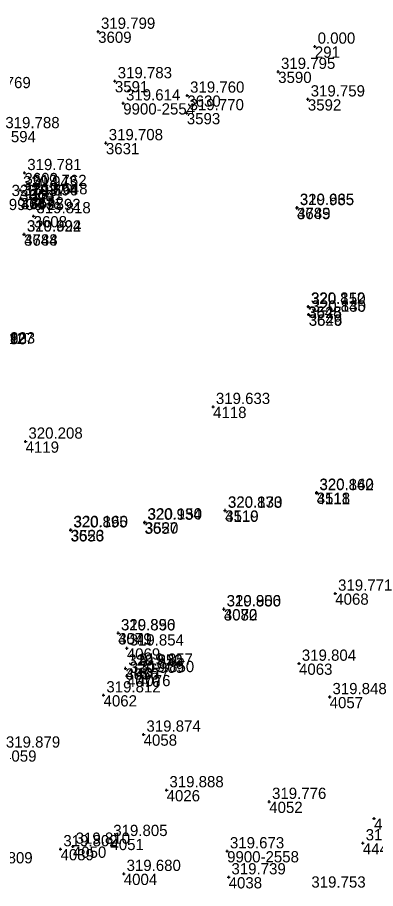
# Model space of a CAD drawing. Extents: x -829398 to -819400, y -1074439 to -1067977.
# Drawn here: x -820997.9 to -820959.6, y -1069956.1 to -1069863.1 of the extents above; entities that cross this region are included whole.
import ezdxf

# ---------------------------------------------------------------- set-up
doc = ezdxf.new("R2010")
doc.units = 0
for name, color, linetype in [('Vrstva 60', 7, 'Continuous'), ('Vrstva 61', 7, 'Continuous'), ('Čísla bodů_doměření_2012', 7, 'Continuous')]:
    doc.layers.add(name, color=color, linetype=linetype)

# ---------------------------------------------------------------- blocks, each defined once
blk = doc.blocks.new('BOD')
at = {"layer": 'Čísla bodů_doměření_2012'}
for p, q in [((-0.15, 0), (0.15, 0)), ((0, -0.15), (0, 0.15))]:
    blk.add_line(p, q, dxfattribs=at)

msp = doc.modelspace()

# ---------------------------------------------------------------- block references
at = {"layer": 'Vrstva 60'}
for p in [(-820989.259, -1069864.612), (-820989.259, -1069864.612), (-820966.1, -1069866.2), (-820970.018, -1069868.895), (-820970.018, -1069868.895), (-820987.47, -1069869.896), (-820987.47, -1069869.896), (-820979.732, -1069871.431), (-820979.732, -1069871.431), (-820966.848, -1069871.838), (-820966.848, -1069871.838), (-820986.582, -1069872.265), (-820979.784, -1069873.307), (-820979.784, -1069873.307), (-820988.431, -1069876.51), (-820988.431, -1069876.51), (-820997.137, -1069879.703), (-820997.137, -1069879.703), (-820997.599, -1069881.533), (-820997.599, -1069881.533), (-820996.599, -1069881.406), (-820996.599, -1069881.406), (-820996.496, -1069882.286), (-820996.496, -1069882.286), (-820997.531, -1069882.389), (-820997.531, -1069882.389), (-820997.512, -1069882.408), (-820997.512, -1069882.408), (-820968.012, -1069883.447), (-820968.012, -1069883.447), (-820967.999, -1069883.414), (-820967.999, -1069883.414), (-820996.155, -1069884.317), (-820996.155, -1069884.317), (-820997.181, -1069886.281), (-820997.181, -1069886.281), (-820997.164, -1069886.258), (-820997.164, -1069886.258), (-820966.826, -1069893.964), (-820966.826, -1069893.964), (-820966.785, -1069894.007), (-820966.785, -1069894.007), (-820966.765, -1069894.819), (-820966.765, -1069894.819), (-820966.742, -1069894.836), (-820966.742, -1069894.836), (-820976.976, -1069904.689), (-820976.976, -1069904.689), (-820997.012, -1069908.392), (-820997.012, -1069908.392), (-820965.912, -1069913.895), (-820965.912, -1069913.895), (-820965.903, -1069913.853), (-820965.903, -1069913.853), (-820975.699, -1069915.778), (-820975.699, -1069915.778), (-820975.679, -1069915.75), (-820975.679, -1069915.75), (-820984.309, -1069917.056), (-820984.309, -1069917.056), (-820984.258, -1069917.016), (-820984.258, -1069917.016), (-820992.22, -1069917.874), (-820992.22, -1069917.874), (-820992.175, -1069917.829), (-820992.175, -1069917.829), (-820963.919, -1069924.63), (-820963.919, -1069924.63), (-820975.827, -1069926.316), (-820975.827, -1069926.316), (-820975.824, -1069926.29), (-820975.824, -1069926.29), (-820987.129, -1069928.855), (-820987.129, -1069928.855), (-820987.107, -1069928.875), (-820987.107, -1069928.875), (-820986.195, -1069930.486), (-820986.195, -1069930.486), (-820985.235, -1069932.537), (-820985.235, -1069932.537), (-820967.792, -1069932.116), (-820967.792, -1069932.116), (-820986.34, -1069932.634), (-820986.34, -1069932.634), (-820986.335, -1069932.628), (-820986.335, -1069932.628), (-820986.181, -1069933.408), (-820986.181, -1069933.408), (-820985.099, -1069933.33), (-820985.099, -1069933.33), (-820988.683, -1069935.495), (-820988.683, -1069935.495), (-820964.518, -1069935.685), (-820964.518, -1069935.685), (-820984.398, -1069939.69), (-820984.398, -1069939.69), (-820981.944, -1069945.633), (-820981.944, -1069945.633), (-820970.977, -1069946.873), (-820970.977, -1069946.873), (-820959.773, -1069948.664), (-820959.773, -1069948.664), (-820987.945, -1069950.837), (-820987.945, -1069950.837), (-820993.279, -1069951.932), (-820993.279, -1069951.932), (-820991.964, -1069951.662), (-820991.964, -1069951.662), (-820960.97, -1069951.299), (-820960.97, -1069951.299), (-820975.477, -1069952.151), (-820986.521, -1069954.569), (-820986.521, -1069954.569), (-820975.312, -1069954.932), (-820975.312, -1069954.932)]:
    msp.add_blockref('BOD', p, dxfattribs=at)

# ---------------------------------------------------------------- texts
for s, p in [('3609', (-820989.259, -1069865.812)), ('291', (-820966.1, -1069867.4)), ('3590', (-820970.018, -1069870.095)), ('3591', (-820987.47, -1069871.096)), ('3630', (-820979.732, -1069872.631)), ('3592', (-820966.848, -1069873.038)), ('9900-2554', (-820986.582, -1069873.465)), ('3593', (-820979.784, -1069874.507)), ('3594', (-820999.481, -1069876.426)), ('3631', (-820988.431, -1069877.71)), ('3602', (-820997.137, -1069880.903)), ('3640', (-820997.599, -1069882.733)), ('3641', (-820996.599, -1069882.606)), ('9900-2592', (-820998.811, -1069883.672)), ('4787', (-820997.512, -1069883.608)), ('3643', (-820997.531, -1069883.589)), ('3642', (-820996.496, -1069883.486)), ('4789', (-820967.999, -1069884.614)), ('3645', (-820968.012, -1069884.647)), ('3608', (-820996.155, -1069885.517)), ('4788', (-820997.164, -1069887.458)), ('3644', (-820997.181, -1069887.481)), ('3648', (-820966.826, -1069895.164)), ('3525', (-820966.785, -1069895.207)), ('3649', (-820966.765, -1069896.019)), ('3526', (-820966.742, -1069896.036)), ('4118', (-820976.976, -1069905.889)), ('4119', (-820997.012, -1069909.592)), ('4111', (-820965.912, -1069915.095)), ('3518', (-820965.903, -1069915.053)), ('4110', (-820975.699, -1069916.978)), ('3519', (-820975.679, -1069916.95)), ('3657', (-820984.309, -1069918.256)), ('3520', (-820984.258, -1069918.216)), ('3656', (-820992.22, -1069919.074)), ('3523', (-820992.175, -1069919.029)), ('4068', (-820963.919, -1069925.83)), ('4072', (-820975.824, -1069927.49)), ('3080', (-820975.827, -1069927.516)), ('4071', (-820987.129, -1069930.055)), ('3549', (-820987.107, -1069930.075)), ('4069', (-820986.195, -1069931.686)), ('4063', (-820967.792, -1069933.316)), ('4075', (-820986.34, -1069933.834)), ('3550', (-820986.335, -1069933.828)), ('4077', (-820985.235, -1069933.737)), ('4076', (-820985.099, -1069934.53)), ('4070', (-820986.181, -1069934.608)), ('4062', (-820988.683, -1069936.695)), ('4057', (-820964.518, -1069936.885)), ('4058', (-820984.398, -1069940.89)), ('4059', (-820999.421, -1069942.589)), ('4026', (-820981.944, -1069946.833)), ('4052', (-820970.977, -1069948.073)), ('4037', (-820959.773, -1069949.864)), ('4051', (-820987.945, -1069952.037)), ('4039', (-820993.279, -1069953.132)), ('4050', (-820991.964, -1069952.862)), ('4449', (-820960.97, -1069952.499)), ('9900-2558', (-820975.477, -1069953.351)), ('4004', (-820986.521, -1069955.769)), ('4038', (-820975.312, -1069956.132))]:
    msp.add_text(s, height=1.2, dxfattribs=at).set_placement(p)
at = {"layer": 'Vrstva 61'}
for s, p in [('319.799', (-820988.959, -1069864.312)), ('0.000', (-820965.8, -1069865.9)), ('319.795', (-820969.718, -1069868.595)), ('319.783', (-820987.17, -1069869.596)), ('319.769', (-821002.264, -1069870.652)), ('319.760', (-820979.432, -1069871.131)), ('319.614', (-820986.282, -1069871.965)), ('319.759', (-820966.548, -1069871.538)), ('319.770', (-820979.484, -1069873.007)), ('319.788', (-820999.181, -1069874.926)), ('319.708', (-820988.131, -1069876.21)), ('319.781', (-820996.837, -1069879.403)), ('320.943', (-820997.299, -1069881.233)), ('319.762', (-820996.299, -1069881.106)), ('320.937', (-820998.511, -1069882.172)), ('320.894', (-820997.231, -1069882.089)), ('319.696', (-820997.212, -1069882.108)), ('319.648', (-820996.196, -1069881.986)), ('320.935', (-820967.712, -1069883.147)), ('319.665', (-820967.699, -1069883.114)), ('319.818', (-820995.855, -1069884.017)), ('320.922', (-820996.881, -1069885.981)), ('319.694', (-820996.864, -1069885.958)), ('320.812', (-820966.526, -1069893.664)), ('320.150', (-820966.485, -1069893.707)), ('320.845', (-820966.465, -1069894.519)), ('320.130', (-820966.442, -1069894.536)), ('320.090', (-821002.695, -1069898.016)), ('320.813', (-821002.673, -1069897.953)), ('320.127', (-821001.965, -1069897.988)), ('320.823', (-821001.803, -1069897.92)), ('319.633', (-820976.676, -1069904.389)), ('320.208', (-820996.712, -1069908.092)), ('320.862', (-820965.612, -1069913.595)), ('320.140', (-820965.603, -1069913.553)), ('320.873', (-820975.399, -1069915.478)), ('320.130', (-820975.379, -1069915.45)), ('320.934', (-820984.009, -1069916.756)), ('320.150', (-820983.958, -1069916.716)), ('320.895', (-820991.92, -1069917.574)), ('320.160', (-820991.875, -1069917.529)), ('319.771', (-820963.619, -1069924.33)), ('319.850', (-820975.527, -1069926.016)), ('320.906', (-820975.524, -1069925.99)), ('320.896', (-820986.829, -1069928.555)), ('319.850', (-820986.807, -1069928.575)), ('319.854', (-820985.895, -1069930.186)), ('320.922', (-820986.04, -1069932.334)), ('319.850', (-820986.035, -1069932.328)), ('319.857', (-820984.935, -1069932.237)), ('319.804', (-820967.492, -1069931.816)), ('320.909', (-820985.881, -1069933.108)), ('319.850', (-820984.799, -1069933.03)), ('319.812', (-820988.383, -1069935.195)), ('319.848', (-820964.218, -1069935.385)), ('319.874', (-820984.098, -1069939.39)), ('319.879', (-820999.121, -1069941.089)), ('319.888', (-820981.644, -1069945.333)), ('319.776', (-820970.677, -1069946.573)), ('319.805', (-820987.645, -1069950.537)), ('319.758', (-820960.67, -1069950.999)), ('319.802', (-820992.979, -1069951.632)), ('319.810', (-820991.664, -1069951.362)), ('319.673', (-820975.177, -1069951.851)), ('319.809', (-821002.063, -1069953.457)), ('319.680', (-820986.221, -1069954.269)), ('319.739', (-820975.012, -1069954.632)), ('319.753', (-820966.475, -1069956.045))]:
    msp.add_text(s, height=1.2, dxfattribs=at).set_placement(p)

doc.saveas('drawing.dxf')
